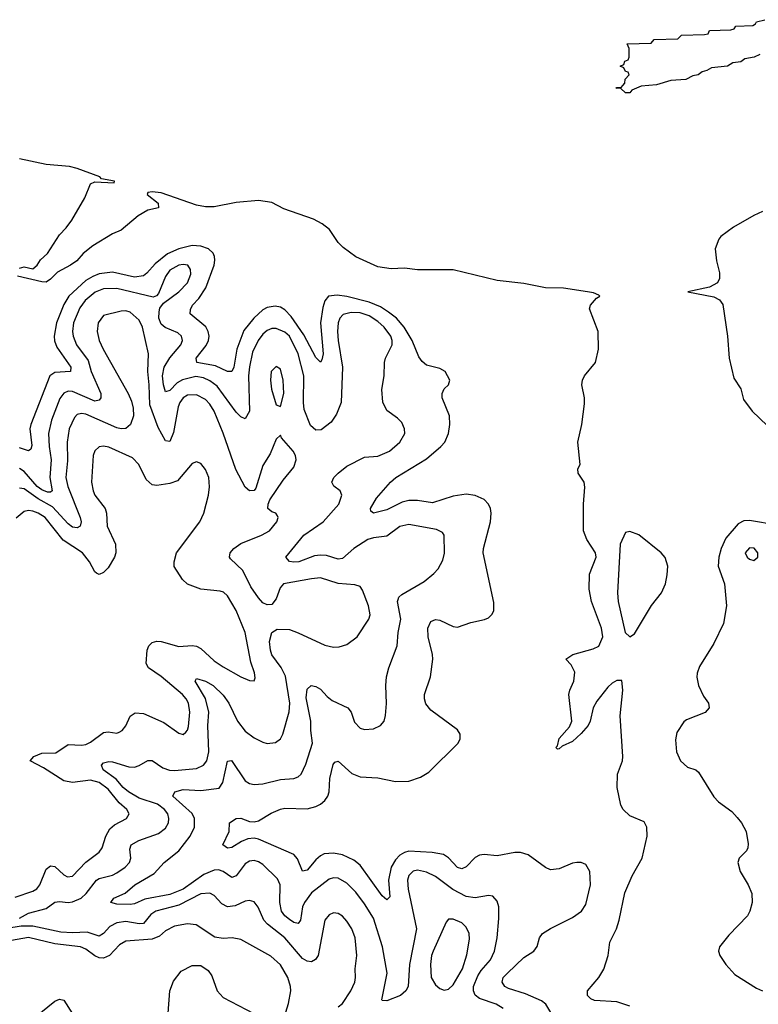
# Model space of a CAD drawing. Header units: inches. Extents: x 1843162 to 1959474, y 907081 to 1016326.
# Tile 522 of 656: x 1910950 to 1914290, y 1000750 to 1005200. Entities that reach past the tile are written whole.
import ezdxf

# ---------------------------------------------------------------- set-up
doc = ezdxf.new("R2010")
doc.units = ezdxf.units.IN
doc.header["$MEASUREMENT"] = 0
doc.layers.add('B9010', color=7, linetype='Continuous')

msp = doc.modelspace()

# ---------------------------------------------------------------- linework, layer by layer
at = {"layer": 'B9010', "color": 5}
for points, elevation in [([(1914298, 1005042), (1914272, 1005030), (1914230, 1005022.7), (1914211, 1005010), (1914175.9, 1005004.1), (1914151.3, 1004990), (1914078, 1004982), (1914058, 1004970), (1914035.9, 1004964.1), (1914018, 1004950), (1913994.2, 1004945.8), (1913962, 1004930), (1913894.6, 1004925.4), (1913830, 1004905.6), (1913760.7, 1004899.3), (1913718.8, 1004881.2), (1913710, 1004869.6), (1913690, 1004869.3), (1913668.9, 1004888.9), (1913646, 1004890), (1913650, 1004894), (1913670, 1004894), (1913678, 1004902), (1913687.3, 1004912.7), (1913688.4, 1004931.6), (1913706, 1004950), (1913702, 1004962), (1913690, 1004966), (1913682, 1004982), (1913666, 1004990), (1913682, 1004998), (1913687.3, 1005012.7), (1913702, 1005018), (1913706, 1005030), (1913706, 1005070), (1913698, 1005090), (1913805.8, 1005094.2), (1913819, 1005110), (1913926.5, 1005113.5), (1913942.7, 1005130), (1914047.8, 1005132.2), (1914063.7, 1005136.3), (1914070, 1005150.6), (1914166.3, 1005153.7), (1914181.2, 1005158.8), (1914189.3, 1005170), (1914266, 1005174), (1914278.4, 1005181.6), (1914282.7, 1005190), (1914320.2, 1005199.8)], 360), ([(1910950, 1004076), (1910970, 1004082), (1911010, 1004073), (1911029.4, 1004090), (1911045.3, 1004114.7), (1911076.9, 1004143.1), (1911130, 1004228), (1911161.1, 1004258.9), (1911186.9, 1004293.1), (1911245.7, 1004394.3), (1911270, 1004457.8), (1911290, 1004467.6), (1911378, 1004462), (1911379, 1004470), (1911321, 1004481), (1911312.7, 1004490), (1911210, 1004527.8), (1911175.9, 1004535.9), (1911070, 1004545.6), (1910950, 1004570.6)], 380), ([(1913710, 1000741.6), (1913650, 1000760.6), (1913550, 1000767.1), (1913533.6, 1000773.6), (1913517.4, 1000790), (1913518.2, 1000810), (1913570, 1000871.4), (1913591.5, 1000908.5), (1913611.2, 1000970), (1913619.2, 1001030), (1913649, 1001090), (1913660.5, 1001130), (1913687.1, 1001252.9), (1913720.6, 1001330), (1913764.5, 1001410), (1913788, 1001510), (1913786.4, 1001550), (1913773.8, 1001573.8), (1913710, 1001601.4), (1913679.4, 1001630), (1913669.3, 1001650), (1913651.7, 1001730), (1913653.3, 1001790), (1913675.7, 1001850), (1913678.4, 1001870), (1913666.2, 1002053.8), (1913677.4, 1002170), (1913672.7, 1002212.7), (1913650, 1002213.3), (1913630, 1002200.8), (1913610, 1002182.7), (1913560.1, 1002119.9), (1913543, 1002090), (1913530.1, 1002030), (1913520.9, 1002010), (1913490, 1001973.8), (1913450, 1001938), (1913403.4, 1001916.6), (1913390, 1001903.7), (1913382.7, 1001902.7), (1913375.3, 1001910), (1913382, 1001918), (1913390, 1001951.5), (1913436, 1002003.9), (1913446.5, 1002030), (1913434.1, 1002150), (1913438, 1002170), (1913456.3, 1002210), (1913460.3, 1002250), (1913443.9, 1002283.9), (1913420.5, 1002310), (1913452.3, 1002330), (1913543.2, 1002356.8), (1913570, 1002369), (1913587.8, 1002410), (1913581.6, 1002450), (1913536.1, 1002570), (1913525.8, 1002625.8), (1913526.8, 1002693.2), (1913557, 1002770), (1913554, 1002790), (1913514.3, 1002850), (1913499.8, 1002890), (1913499.8, 1003010), (1913506.3, 1003086.3), (1913502.6, 1003110), (1913476, 1003150), (1913474.5, 1003170), (1913485.1, 1003190), (1913473.6, 1003290), (1913492.6, 1003370), (1913503.9, 1003463.9), (1913504.2, 1003490), (1913492.3, 1003550), (1913495.1, 1003570), (1913503.8, 1003590), (1913553.6, 1003650), (1913567.3, 1003710), (1913566.5, 1003790), (1913526.9, 1003893.1), (1913530.9, 1003910), (1913559.1, 1003940.9), (1913574, 1003950), (1913570, 1003954), (1913545.4, 1003965.4), (1913518, 1003970), (1913410, 1003985.6), (1913328, 1003988), (1913230, 1004007.8), (1913110, 1004021.7), (1912910, 1004069.8), (1912750, 1004068.5), (1912690, 1004077.4), (1912630, 1004074), (1912570, 1004083.5), (1912470, 1004128.3), (1912413.2, 1004170), (1912390, 1004192.7), (1912351, 1004251), (1912317.5, 1004277.5), (1912278.6, 1004298.6), (1912144.9, 1004344.9), (1912090, 1004374), (1912030, 1004382), (1911930, 1004373.3), (1911830, 1004354.3), (1911790, 1004354.2), (1911750, 1004361.4), (1911590, 1004416.5), (1911550, 1004421.7), (1911530, 1004418), (1911527.5, 1004410), (1911577.1, 1004370), (1911578.8, 1004350), (1911530, 1004338.5), (1911486.4, 1004313.6), (1911410, 1004248.2), (1911370, 1004232.4), (1911281.7, 1004178.3), (1911237.7, 1004142.3), (1911208.3, 1004110), (1911180.2, 1004090), (1911121.1, 1004058.9), (1911090, 1004027), (1911070, 1004014), (1911050, 1004015.1), (1910941.3, 1004041.3)], 380), ([(1914310, 1004333.5), (1914270, 1004314.2), (1914177.6, 1004262.4), (1914120.6, 1004219.4), (1914111.8, 1004208.2), (1914095.5, 1004164.5), (1914100.9, 1004110), (1914115.1, 1004055.1), (1914114.8, 1004030), (1914106.5, 1004010), (1914070, 1003990.5), (1913971.3, 1003970), (1914090, 1003946.9), (1914114.3, 1003934.3), (1914130, 1003912.3), (1914150.5, 1003770), (1914158.6, 1003670), (1914179.8, 1003579.8), (1914210.7, 1003530.7), (1914223.4, 1003483.4), (1914263.3, 1003430), (1914330, 1003365.2)], 380), ([(1913352.2, 1000712.2), (1913329.9, 1000750), (1913310, 1000765.1), (1913237.2, 1000797.2), (1913160.4, 1000820.4), (1913144.5, 1000830), (1913131.5, 1000850), (1913136.8, 1000870), (1913155.7, 1000890), (1913230, 1000961), (1913276, 1000990), (1913289.9, 1001010.1), (1913300.7, 1001050), (1913314.8, 1001070), (1913350, 1001092.9), (1913450, 1001141.3), (1913490.8, 1001170), (1913510, 1001201.3), (1913531.9, 1001290), (1913529.2, 1001349.2), (1913510, 1001381.7), (1913490, 1001389.8), (1913470, 1001390.9), (1913450, 1001387.8), (1913390, 1001362), (1913350, 1001357.7), (1913328, 1001368), (1913250, 1001424.4), (1913215, 1001435), (1913190, 1001435.5), (1913110, 1001420.2), (1913050, 1001426.8), (1913030, 1001424.2), (1913010, 1001413.2), (1912970, 1001371.6), (1912950, 1001362.3), (1912930, 1001367.3), (1912890, 1001411.4), (1912866.2, 1001426.2), (1912815.9, 1001435.9), (1912710, 1001441.2), (1912690, 1001436.3), (1912670, 1001423.9), (1912650, 1001402.8), (1912630.9, 1001370), (1912618.5, 1001310), (1912624.6, 1001235.4), (1912610, 1001221.3), (1912590, 1001240.3), (1912490, 1001378), (1912460.7, 1001400.7), (1912410, 1001425.3), (1912370, 1001433.2), (1912328, 1001430), (1912310, 1001420.7), (1912290, 1001402.6), (1912250, 1001355.9), (1912230, 1001351), (1912206.7, 1001406.7), (1912190, 1001426.4), (1912030, 1001495.6), (1912010, 1001500.1), (1911982.7, 1001497.3), (1911954.2, 1001485.8), (1911910, 1001458.5), (1911890, 1001455.6), (1911869.7, 1001470), (1911898.2, 1001530), (1911899.1, 1001570), (1911930, 1001589.2), (1911950, 1001590.9), (1911990, 1001575.6), (1912010, 1001573.9), (1912030, 1001578.8), (1912087.3, 1001612.7), (1912130, 1001630.9), (1912150, 1001635.3), (1912250, 1001633), (1912290, 1001643.5), (1912310, 1001654), (1912329.8, 1001670), (1912343.7, 1001690), (1912349.2, 1001710), (1912353.6, 1001770), (1912367.3, 1001832.7), (1912375.8, 1001844.2), (1912390, 1001848.7), (1912453.1, 1001793.2), (1912490, 1001777.4), (1912570, 1001772.5), (1912650, 1001756.8), (1912710, 1001758.6), (1912763.5, 1001776.5), (1912800.7, 1001799.3), (1912933.6, 1001930), (1912942.9, 1001950), (1912942, 1001970), (1912929.5, 1001990), (1912810, 1002079.7), (1912787.7, 1002107.7), (1912780.2, 1002130), (1912781.4, 1002150), (1912807.9, 1002230), (1912818, 1002310), (1912817.8, 1002330), (1912796.8, 1002410), (1912796.1, 1002450), (1912810, 1002480.4), (1912830, 1002488.9), (1912850, 1002485.8), (1912910, 1002457.2), (1912930, 1002454.7), (1912990, 1002475.8), (1913051.7, 1002488.3), (1913070, 1002497), (1913086.4, 1002513.6), (1913094, 1002530), (1913093.9, 1002566.1), (1913046, 1002790), (1913047, 1002810), (1913078.9, 1002930), (1913083.1, 1002970), (1913079.8, 1002990), (1913070.8, 1003010), (1913050.4, 1003030.4), (1913010, 1003049.2), (1912970, 1003054.8), (1912910, 1003046.8), (1912816.8, 1003016.8), (1912750, 1003026.8), (1912710, 1003026.8), (1912680.7, 1003019.3), (1912610, 1002984.6), (1912550, 1002969.8), (1912538, 1002978), (1912537.4, 1002990), (1912563.5, 1003036.5), (1912627.2, 1003110), (1912650.9, 1003130), (1912790, 1003215.4), (1912855.1, 1003270), (1912872.5, 1003290), (1912889.8, 1003330), (1912895.1, 1003370), (1912893.3, 1003410), (1912861, 1003490), (1912861.1, 1003510), (1912870, 1003530.6), (1912889.4, 1003550), (1912896, 1003570), (1912874, 1003610), (1912850, 1003623.9), (1912790, 1003638.9), (1912770, 1003654.2), (1912755.5, 1003675.5), (1912725.4, 1003750), (1912688.4, 1003810), (1912654.9, 1003850), (1912618.2, 1003878.2), (1912581.4, 1003901.4), (1912530, 1003923.2), (1912430, 1003948.5), (1912385.5, 1003954.5), (1912346.9, 1003950), (1912330.5, 1003929.5), (1912320.9, 1003899.1), (1912311.2, 1003830), (1912322.6, 1003690), (1912317.1, 1003662.9), (1912310, 1003651.6), (1912290, 1003673.1), (1912236, 1003776), (1912178.7, 1003858.7), (1912150, 1003888.4), (1912130, 1003900.4), (1912105.6, 1003905.6), (1912070, 1003899.5), (1912050, 1003888.1), (1912009.1, 1003850.9), (1911964.6, 1003795.4), (1911932.2, 1003710), (1911918.3, 1003630), (1911910, 1003609.8), (1911890, 1003609.9), (1911835.9, 1003635.9), (1911752, 1003650), (1911748, 1003670), (1911793.4, 1003726.6), (1911803.9, 1003750), (1911806.7, 1003770), (1911803.2, 1003790), (1911791.7, 1003811.7), (1911721.6, 1003870), (1911722.3, 1003890), (1911732.3, 1003910), (1911760.6, 1003939.4), (1911792.6, 1003987.4), (1911829.9, 1004090), (1911833.4, 1004113.4), (1911831.9, 1004130), (1911824.7, 1004144.7), (1911803.6, 1004163.6), (1911770, 1004176.9), (1911730, 1004178.6), (1911670, 1004163.6), (1911619, 1004141), (1911563.1, 1004096.9), (1911526, 1004054), (1911510, 1004042.2), (1911470, 1004036.8), (1911370, 1004057.9), (1911310, 1004050.6), (1911280.6, 1004039.4), (1911250, 1004020.5), (1911172.5, 1003950), (1911150, 1003912.8), (1911116.4, 1003830), (1911106.4, 1003770), (1911108.4, 1003748.4), (1911119.1, 1003719.1), (1911181.6, 1003630), (1911179.6, 1003610), (1911110, 1003605.5), (1911087.5, 1003590), (1911000.7, 1003370), (1910996.8, 1003350), (1911005.3, 1003274.7), (1911000.7, 1003259.3), (1910990, 1003251.1), (1910950, 1003264.7)], 420), ([(1913136.4, 1000730), (1913104.4, 1000750), (1913030, 1000775.8), (1913010.3, 1000790.3), (1913002.5, 1000810), (1913003.1, 1000830), (1913022.3, 1000877.7), (1913037.5, 1000902.5), (1913078.7, 1000950), (1913097.2, 1000990), (1913109.3, 1001050), (1913116.8, 1001136.8), (1913116.4, 1001190), (1913110, 1001216), (1913090, 1001237.6), (1913070, 1001241.3), (1913010, 1001231.3), (1912970, 1001237.2), (1912909, 1001269), (1912830, 1001327.5), (1912790, 1001347.1), (1912750, 1001355.2), (1912730, 1001351.6), (1912710, 1001331.9), (1912704.3, 1001310), (1912707, 1001270), (1912744.3, 1001090), (1912713, 1000930), (1912707.5, 1000830), (1912696.9, 1000810), (1912672.7, 1000790), (1912610, 1000764.7), (1912590, 1000766), (1912587.6, 1000770), (1912612.7, 1000890), (1912591.1, 1001010), (1912550, 1001138.2), (1912510, 1001204.2), (1912470, 1001256), (1912430, 1001297.3), (1912390, 1001319.9), (1912370, 1001320.8), (1912350, 1001314.4), (1912270, 1001252.9), (1912238, 1001210), (1912229.7, 1001190), (1912220.5, 1001130), (1912210, 1001114.8), (1912190, 1001119.9), (1912170, 1001132.6), (1912148.9, 1001148.9), (1912134.7, 1001170), (1912126.2, 1001210), (1912128.8, 1001288.8), (1912116.3, 1001316.3), (1912050, 1001381), (1912030, 1001393.9), (1912010, 1001399.2), (1911990, 1001396.5), (1911970, 1001384.6), (1911930, 1001330.6), (1911910, 1001323.2), (1911870, 1001350.4), (1911850, 1001357.2), (1911830, 1001355.7), (1911783.6, 1001336.4), (1911690, 1001270.3), (1911630, 1001245.2), (1911515.8, 1001224.2), (1911470, 1001204.1), (1911450, 1001200.8), (1911390, 1001201.4), (1911362.9, 1001210), (1911376.9, 1001230), (1911427.6, 1001252.4), (1911471.1, 1001290), (1911558.9, 1001341.1), (1911603.5, 1001390), (1911670, 1001443), (1911721.5, 1001510), (1911741, 1001550), (1911740.9, 1001590), (1911730, 1001611.8), (1911643.5, 1001690), (1911652.6, 1001710), (1911690, 1001720.5), (1911770, 1001715.9), (1911852.9, 1001727.1), (1911868.4, 1001751.6), (1911890, 1001848.4), (1911908.2, 1001851.8), (1911970, 1001760.2), (1911990, 1001747.8), (1912010, 1001742.7), (1912050, 1001745.9), (1912130, 1001765.3), (1912190, 1001769.4), (1912210, 1001778), (1912222.7, 1001790), (1912245.1, 1001834.9), (1912274.4, 1001930), (1912267, 1001987), (1912266.9, 1002030), (1912246, 1002134), (1912250, 1002174.4), (1912268.9, 1002191.1), (1912290, 1002186), (1912310, 1002173.4), (1912340.3, 1002140.3), (1912363.1, 1002123.1), (1912433.7, 1002090), (1912448.9, 1002070), (1912464.1, 1002024.1), (1912490, 1001998), (1912510, 1001991.7), (1912550, 1001994.6), (1912582, 1002010), (1912598, 1002030), (1912605.2, 1002054.8), (1912609.7, 1002109.7), (1912606, 1002190), (1912609.8, 1002230), (1912619.8, 1002270), (1912658, 1002370), (1912662.1, 1002430), (1912673.9, 1002490), (1912659.5, 1002570), (1912661.5, 1002578.5), (1912665.3, 1002590), (1912678.3, 1002601.7), (1912779.8, 1002660.2), (1912823.8, 1002696.2), (1912842.2, 1002717.8), (1912863.3, 1002756.7), (1912870.7, 1002789.3), (1912869.7, 1002869.7), (1912862.7, 1002882.7), (1912835.4, 1002895.4), (1912710, 1002918.9), (1912670, 1002908.5), (1912610, 1002865.5), (1912550, 1002858), (1912524.5, 1002850), (1912461.1, 1002810), (1912410, 1002764.2), (1912390, 1002761.9), (1912337.7, 1002777.7), (1912310, 1002779.9), (1912283.7, 1002776.3), (1912212.7, 1002750), (1912190, 1002747.9), (1912171, 1002751), (1912153.6, 1002770), (1912235.8, 1002870), (1912322.3, 1002930), (1912393.6, 1003010), (1912406.9, 1003050), (1912399.7, 1003070), (1912370.8, 1003090.8), (1912362.4, 1003110), (1912371.6, 1003130), (1912389.9, 1003150), (1912430, 1003182.5), (1912510, 1003223.2), (1912570, 1003226.7), (1912622.6, 1003250), (1912669.8, 1003290), (1912692.4, 1003330), (1912691, 1003351), (1912678.7, 1003378.7), (1912658.9, 1003398.9), (1912610, 1003434), (1912591.8, 1003471.8), (1912588.4, 1003528.4), (1912599.3, 1003590), (1912599.5, 1003650), (1912603.9, 1003670), (1912634.4, 1003730), (1912634.9, 1003750), (1912628.2, 1003770), (1912597.9, 1003810), (1912570, 1003835.2), (1912530, 1003861.2), (1912490, 1003874.8), (1912450, 1003876.7), (1912413, 1003867), (1912398.5, 1003850), (1912391, 1003829), (1912388.3, 1003790), (1912390.1, 1003750), (1912410.5, 1003630), (1912404.8, 1003470), (1912383.3, 1003416.6), (1912359.2, 1003380.8), (1912314.2, 1003345.8), (1912290, 1003344.2), (1912265.7, 1003365.7), (1912237.5, 1003437.5), (1912233.4, 1003470), (1912235, 1003590), (1912210, 1003689.8), (1912170, 1003769.9), (1912150, 1003787.9), (1912110, 1003804.7), (1912090, 1003803.4), (1912070, 1003795.2), (1912050, 1003778.4), (1912028.1, 1003750), (1912003.4, 1003696.6), (1911989.2, 1003630.8), (1911985.7, 1003590), (1911990.1, 1003430), (1911970, 1003396.4), (1911950, 1003404.8), (1911930, 1003425.8), (1911843.9, 1003543.9), (1911810, 1003568), (1911780.9, 1003580.9), (1911746.8, 1003586.8), (1911687.4, 1003572.6), (1911662, 1003558), (1911630, 1003524.5), (1911610, 1003517.6), (1911600.1, 1003550), (1911595.6, 1003590), (1911603.9, 1003630), (1911628.7, 1003671.3), (1911678.9, 1003730), (1911686.3, 1003750), (1911681.5, 1003770), (1911665.1, 1003785.1), (1911608.3, 1003808.3), (1911590, 1003823.1), (1911579.6, 1003850), (1911580.7, 1003879.3), (1911584.8, 1003895.2), (1911600.8, 1003919.2), (1911670, 1003970.1), (1911709.2, 1004010), (1911724.2, 1004050), (1911722.9, 1004070), (1911710.4, 1004090.4), (1911690, 1004093.6), (1911670, 1004089.9), (1911630, 1004067.3), (1911610, 1004039.3), (1911577.5, 1003962.5), (1911568.6, 1003951.4), (1911554.3, 1003945.7), (1911390, 1003984.2), (1911330, 1003982.6), (1911292.4, 1003967.6), (1911246.4, 1003930), (1911222.7, 1003897.3), (1911194.3, 1003830), (1911189.6, 1003790), (1911192.1, 1003770), (1911207.6, 1003730), (1911260.1, 1003660.1), (1911274.1, 1003610), (1911317.5, 1003510), (1911317.6, 1003490), (1911310, 1003479.8), (1911290, 1003476.1), (1911190, 1003518.9), (1911170, 1003520.9), (1911150, 1003511.9), (1911132.4, 1003487.6), (1911094.3, 1003390), (1911081.1, 1003330), (1911083.2, 1003270), (1911092.3, 1003210), (1911086.1, 1003130), (1911098, 1003070), (1911090, 1003064.1), (1911075.5, 1003064.5), (1911050, 1003075.4), (1911030, 1003090.6), (1910970, 1003157.8), (1910950, 1003171.1)], 440), ([(1910950, 1001139.5), (1910990, 1001161.8), (1911070, 1001182), (1911110, 1001211.1), (1911130, 1001214.4), (1911170, 1001209.6), (1911190, 1001212.2), (1911228.2, 1001230), (1911251.6, 1001250), (1911297.3, 1001310), (1911310, 1001317.8), (1911370, 1001332.6), (1911390, 1001343.1), (1911427.5, 1001370), (1911446.9, 1001390), (1911453.2, 1001410), (1911449.2, 1001450), (1911455.1, 1001470), (1911489.7, 1001490), (1911578.8, 1001521.2), (1911610, 1001544.9), (1911623, 1001570), (1911625.4, 1001590), (1911619.6, 1001610), (1911605.5, 1001630), (1911574.1, 1001654.1), (1911490, 1001680.5), (1911442.7, 1001710), (1911418.9, 1001730), (1911387.1, 1001767.1), (1911327.9, 1001810), (1911320.3, 1001830), (1911330, 1001840.2), (1911353.1, 1001846.9), (1911370, 1001845.8), (1911443.3, 1001823.4), (1911470, 1001821.7), (1911491.3, 1001828.7), (1911530, 1001852.2), (1911550, 1001851.2), (1911597.7, 1001817.7), (1911627.9, 1001807.9), (1911650, 1001806.6), (1911750, 1001815), (1911781.6, 1001830), (1911796.4, 1001850), (1911805.6, 1001890), (1911800.6, 1002010), (1911806.4, 1002070), (1911791, 1002131), (1911743.2, 1002210), (1911750, 1002221.7), (1911790, 1002210.1), (1911825, 1002190), (1911870, 1002147.4), (1911896.3, 1002110), (1911935.3, 1002030), (1911970, 1001984.7), (1912010, 1001954.4), (1912050, 1001933.6), (1912070, 1001928), (1912107, 1001933), (1912129.7, 1001950), (1912140.3, 1001970), (1912168.4, 1002071.6), (1912172.7, 1002110), (1912152.6, 1002232.6), (1912132.3, 1002272.3), (1912090, 1002329.8), (1912084.3, 1002350), (1912080.5, 1002390), (1912090.6, 1002429.4), (1912114.9, 1002445.1), (1912170, 1002443), (1912210, 1002428.7), (1912330, 1002372.7), (1912370, 1002363.2), (1912394.6, 1002365.4), (1912430, 1002376.5), (1912475.8, 1002410), (1912528.7, 1002490), (1912535.2, 1002510), (1912528.2, 1002550), (1912500.8, 1002620.8), (1912490, 1002637.6), (1912465.7, 1002645.7), (1912390, 1002652.1), (1912310, 1002676.5), (1912270, 1002673.3), (1912143.6, 1002650), (1912127.6, 1002632.4), (1912110, 1002582.9), (1912090, 1002556.9), (1912070, 1002555.6), (1912050, 1002564.4), (1912030, 1002586.2), (1911996.2, 1002636.2), (1911959.9, 1002710), (1911903.2, 1002763.2), (1911899, 1002770), (1911901.7, 1002790), (1911918.6, 1002810), (1911950, 1002832.7), (1912043.6, 1002870), (1912079.6, 1002890), (1912113.6, 1002930), (1912119.3, 1002950), (1912116.6, 1002956.6), (1912109.4, 1002969.4), (1912090, 1002975.1), (1912072.7, 1002990), (1912074, 1003010), (1912081.6, 1003030), (1912142, 1003118), (1912190, 1003177.6), (1912200.9, 1003210), (1912198, 1003230), (1912186.6, 1003250), (1912134.5, 1003310), (1912130, 1003322), (1912110, 1003304), (1912082.5, 1003237.5), (1912050, 1003184.5), (1912018, 1003082), (1912010, 1003072), (1911990, 1003069.6), (1911970, 1003087.6), (1911927.4, 1003167.4), (1911870.6, 1003330.6), (1911829.9, 1003430), (1911810, 1003461.5), (1911790, 1003482.4), (1911750, 1003504.3), (1911710, 1003502.1), (1911690, 1003490.5), (1911675.1, 1003470), (1911667.2, 1003450), (1911646.4, 1003333.6), (1911630, 1003293.3), (1911610, 1003296.3), (1911576.4, 1003356.4), (1911538.3, 1003458.3), (1911535.9, 1003550), (1911529.3, 1003610), (1911533.3, 1003690), (1911505.1, 1003810), (1911490, 1003841.7), (1911450, 1003877.2), (1911430, 1003883.6), (1911410, 1003882.7), (1911330, 1003862.5), (1911305.3, 1003830), (1911300.1, 1003790), (1911310.5, 1003750), (1911327.4, 1003710), (1911441, 1003510), (1911456.1, 1003476.1), (1911463.5, 1003443.5), (1911464.4, 1003410), (1911451.4, 1003370), (1911430, 1003352.5), (1911410, 1003349.9), (1911390, 1003354.6), (1911250, 1003416.1), (1911230, 1003419.9), (1911210, 1003414.7), (1911198.1, 1003401.9), (1911174.1, 1003350), (1911165.1, 1003290), (1911166, 1003206), (1911158.6, 1003130), (1911168, 1003090), (1911224.3, 1002950), (1911228.5, 1002930), (1911224.2, 1002910), (1911210, 1002903.2), (1911190, 1002906.6), (1911170, 1002921.6), (1911098.1, 1002998.1), (1911033.7, 1003033.7), (1910970, 1003078.9), (1910950, 1003083.1)], 460), ([(1910930, 1001233.7), (1911010, 1001260.7), (1911028.7, 1001271.3), (1911041.3, 1001290), (1911070, 1001361), (1911090, 1001375.1), (1911110, 1001372.3), (1911150, 1001335), (1911166.3, 1001326.3), (1911190, 1001328.1), (1911250, 1001391.6), (1911310, 1001437.8), (1911322.7, 1001457.3), (1911339.3, 1001510), (1911357.7, 1001542.3), (1911379.1, 1001560.9), (1911432.8, 1001590), (1911439.8, 1001600.2), (1911445.7, 1001610), (1911435.6, 1001630), (1911399.9, 1001659.9), (1911350, 1001721.5), (1911310, 1001752.8), (1911270, 1001762.7), (1911190, 1001752.6), (1911150, 1001759.3), (1911058.1, 1001818.1), (1910997.4, 1001850), (1911014.5, 1001870), (1911050, 1001885.2), (1911114.1, 1001885.9), (1911170, 1001924.4), (1911230, 1001920.1), (1911250, 1001923.6), (1911270, 1001933.6), (1911330, 1001978.6), (1911350, 1001981.5), (1911390, 1001974.7), (1911400.9, 1001979.1), (1911413.2, 1001986.8), (1911430, 1002008.7), (1911450, 1002051.7), (1911472.5, 1002067.5), (1911510, 1002063.2), (1911602.8, 1002022.8), (1911670, 1001975.3), (1911690, 1001968.8), (1911701.1, 1001978.9), (1911710, 1001988.2), (1911714.1, 1002005.9), (1911720.2, 1002070), (1911713.1, 1002110), (1911702.5, 1002130), (1911687.3, 1002150), (1911590.6, 1002230.6), (1911533.6, 1002270), (1911522.6, 1002290), (1911526.5, 1002350), (1911535.1, 1002370), (1911550, 1002384.9), (1911570, 1002390.9), (1911590, 1002388.7), (1911670, 1002367.1), (1911730, 1002371.6), (1911750, 1002368.7), (1911770, 1002357.1), (1911830, 1002301.7), (1911870, 1002274.2), (1911950, 1002229.1), (1911990, 1002213), (1912010, 1002211.3), (1912014.9, 1002225.1), (1912012.7, 1002247.3), (1911996, 1002296), (1911970, 1002429.6), (1911929.1, 1002530), (1911890, 1002596), (1911872.1, 1002612.1), (1911857, 1002617), (1911770, 1002626.5), (1911710, 1002647.8), (1911686.3, 1002670), (1911648.5, 1002728.5), (1911648.3, 1002750), (1911659.8, 1002790), (1911765.1, 1002930), (1911782.4, 1002970), (1911804.8, 1003050), (1911808.7, 1003088.7), (1911805.1, 1003130), (1911790, 1003167), (1911770, 1003194.5), (1911750, 1003202), (1911730, 1003193.3), (1911664, 1003116), (1911630, 1003104.2), (1911570, 1003093.8), (1911550, 1003096.8), (1911521.7, 1003121.7), (1911488.8, 1003188.8), (1911460.2, 1003220.2), (1911352.9, 1003267.1), (1911330, 1003271.6), (1911310, 1003269.7), (1911290, 1003251.8), (1911282.6, 1003230), (1911275.8, 1003110), (1911282.2, 1003070), (1911290.1, 1003050), (1911336.6, 1002990), (1911342.4, 1002970), (1911346.1, 1002910), (1911384.1, 1002830), (1911385.5, 1002790), (1911378.8, 1002770), (1911350, 1002722.8), (1911330, 1002700.8), (1911310, 1002692), (1911297.8, 1002697.8), (1911290, 1002703.5), (1911265.5, 1002750), (1911234.4, 1002790), (1911147.8, 1002847.8), (1911065.5, 1002950), (1911033.5, 1002970), (1911010, 1002977.9), (1910990, 1002981.4), (1910970, 1002977.4), (1910933.8, 1002946.2)], 480), ([(1914375.8, 1002915.8), (1914250, 1002936.5), (1914224.8, 1002935.2), (1914199.2, 1002920.8), (1914143.4, 1002856.6), (1914122, 1002810), (1914112.4, 1002770), (1914109.5, 1002729.5), (1914137.4, 1002650), (1914147, 1002550), (1914132.4, 1002470), (1914090, 1002380.7), (1914024.2, 1002275.8), (1914014.1, 1002245.9), (1914011.8, 1002228.2), (1914020.2, 1002190), (1914042.9, 1002142.9), (1914065.3, 1002110), (1914068.5, 1002090), (1914050, 1002068), (1913965.2, 1002034.8), (1913953.8, 1002026.2), (1913922.5, 1001977.5), (1913915.8, 1001944.2), (1913919.7, 1001890), (1913939.2, 1001850), (1913970, 1001821.8), (1914008.6, 1001808.6), (1914019.4, 1001799.4), (1914090, 1001687.2), (1914110, 1001665.3), (1914170, 1001620.3), (1914194.6, 1001594.6), (1914214, 1001570), (1914235.2, 1001530), (1914244.9, 1001475.1), (1914243.4, 1001456.6), (1914236.5, 1001443.5), (1914204, 1001410), (1914197.3, 1001390), (1914208.2, 1001350), (1914243.8, 1001290), (1914261.6, 1001250), (1914263, 1001210), (1914252, 1001170), (1914241.3, 1001150), (1914157.7, 1001062.3), (1914114.8, 1001010), (1914110.7, 1000990), (1914116.3, 1000970), (1914143.7, 1000930), (1914184.9, 1000884.9), (1914282.1, 1000822.1), (1914310, 1000810.8)], 380), ([(1912390, 1000737.5), (1912410, 1000753.8), (1912448.1, 1000810), (1912465.3, 1000850), (1912468.5, 1000870), (1912467.4, 1000910), (1912475.5, 1000970), (1912467.7, 1001050), (1912452.8, 1001090), (1912430, 1001126), (1912410, 1001147.6), (1912390, 1001159.8), (1912370, 1001162.8), (1912350, 1001154.2), (1912330.2, 1001130), (1912300.1, 1000970), (1912288.5, 1000951.5), (1912270, 1000941.3), (1912250, 1000943.9), (1912230, 1000956.3), (1912150, 1001049.9), (1912071.2, 1001111.2), (1912054.6, 1001130), (1912028.8, 1001188.8), (1912010, 1001212), (1911990, 1001218.4), (1911970, 1001215.4), (1911925.2, 1001194.8), (1911890, 1001190.5), (1911863.9, 1001203.9), (1911830, 1001240.7), (1911810, 1001251.9), (1911770, 1001248.9), (1911670, 1001198), (1911566.4, 1001170), (1911544.2, 1001155.8), (1911510, 1001114.7), (1911490, 1001113.5), (1911430, 1001124.4), (1911390, 1001118.4), (1911358.3, 1001101.7), (1911330, 1001069), (1911310, 1001058), (1911255, 1001075), (1911190, 1001071.9), (1911136.3, 1001076.3), (1911010, 1001103.1), (1910957.4, 1001102.6), (1910892.6, 1001092.6)], 460), ([(1912130, 1000636.3), (1912166.4, 1000753.6), (1912176, 1000810), (1912175.6, 1000830), (1912163.7, 1000870), (1912130, 1000927.4), (1912086.4, 1000966.4), (1911950, 1001042.7), (1911910.7, 1001050.7), (1911870, 1001047.1), (1911832.9, 1001052.9), (1911748.3, 1001108.3), (1911710, 1001112.7), (1911650, 1001102.4), (1911610, 1001082.2), (1911582.3, 1001057.7), (1911550, 1001043.5), (1911430, 1001035.2), (1911401.9, 1001018.1), (1911356.8, 1000970), (1911330, 1000958.4), (1911310, 1000959.1), (1911290, 1000968), (1911250, 1000998.9), (1911224.7, 1001010), (1911110, 1001023.3), (1910990, 1001052), (1910834.9, 1001025.1)], 480), ([(1911622.6, 1000710), (1911629.1, 1000810), (1911645.6, 1000854.4), (1911680.9, 1000899.1), (1911730, 1000925.3), (1911770, 1000924.6), (1911802.6, 1000902.6), (1911818.6, 1000878.6), (1911843.6, 1000810), (1911870, 1000780.8), (1912008.5, 1000708.5)], 480), ([(1910990, 1000667), (1911110, 1000763.8), (1911130, 1000773.4), (1911150, 1000768.9), (1911190, 1000706)], 480)]:
    msp.add_lwpolyline(points, dxfattribs=dict(at, elevation=elevation))
for points, elevation in [([(1912110, 1003632.6), (1912087.6, 1003610), (1912085, 1003570), (1912088.5, 1003530), (1912110, 1003458.8), (1912130, 1003450.8), (1912144.8, 1003510), (1912142.4, 1003570), (1912130, 1003619.6)], 460), ([(1913710, 1002887), (1913690, 1002882.7), (1913666.3, 1002830), (1913653.4, 1002610), (1913656.5, 1002570), (1913688.4, 1002430), (1913710, 1002410.6), (1913730, 1002424.4), (1913807.4, 1002552.6), (1913853.1, 1002610), (1913870.6, 1002650.6), (1913878.8, 1002690), (1913880.7, 1002730), (1913869, 1002769), (1913850.7, 1002790.7), (1913750, 1002871.6)], 380), ([(1914250, 1002813.3), (1914231.3, 1002790), (1914240.2, 1002770), (1914250, 1002761.1), (1914270, 1002754.9), (1914288.3, 1002770), (1914288.7, 1002790), (1914271.4, 1002811.4)], 420), ([(1912910, 1001135.1), (1912890, 1001134.3), (1912879.1, 1001120.9), (1912820.4, 1000990), (1912813.1, 1000970), (1912808.1, 1000930), (1912810.8, 1000870.8), (1912830, 1000836.9), (1912850, 1000820.3), (1912870, 1000813.4), (1912890, 1000818.7), (1912910, 1000838), (1912953.5, 1000910), (1912973.1, 1000973.1), (1912984.7, 1001044.7), (1912982.3, 1001070), (1912970, 1001098.9), (1912950, 1001118.2)], 460)]:
    msp.add_lwpolyline(points, close=True, dxfattribs=dict(at, elevation=elevation))

doc.saveas('drawing.dxf')
